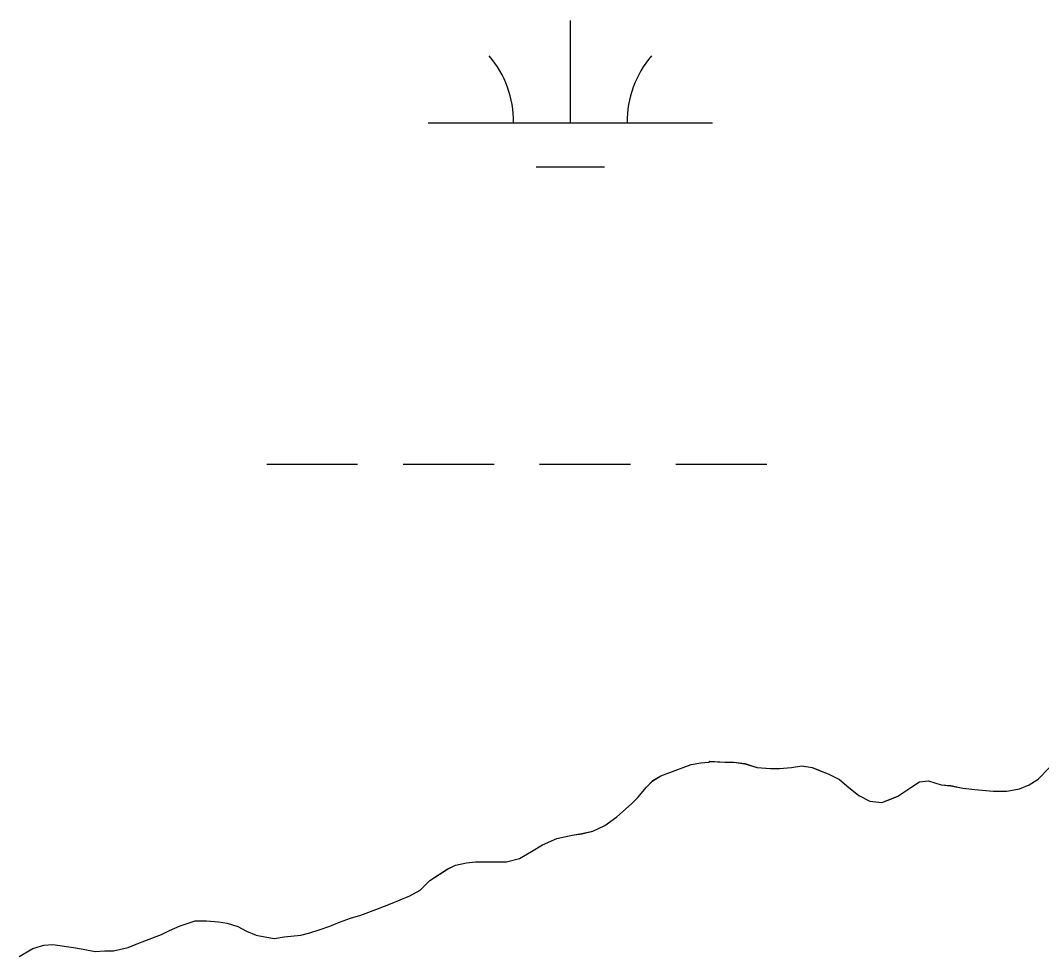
# Model space of a CAD drawing. Extents: x 3161564 to 3199464, y 849354 to 874788.
# Drawn here: x 3190513.6 to 3190872.9, y 857211.5 to 857540.7 of the extents above; entities that cross this region are included whole.
import ezdxf

# ---------------------------------------------------------------- set-up
doc = ezdxf.new("R2010")
doc.units = 0
for name, color, linetype in [('V-SITE-VEGE', 7, 'Continuous'), ('V-TOPO-SHOR', 7, 'Continuous'), ('V-WETL-SWMP', 7, 'Continuous')]:
    doc.layers.add(name, color=color, linetype=linetype)

msp = doc.modelspace()

# ---------------------------------------------------------------- linework, layer by layer
at = {"layer": 'V-SITE-VEGE'}
msp.add_lwpolyline([(3190513.11, 857211.48), (3190517.89, 857214.31), (3190521.84, 857215.44), (3190524.94, 857215.73), (3190532.26, 857214.62), (3190535.64, 857214.06), (3190539.87, 857213.23), (3190543.25, 857213.51), (3190546.35, 857213.52), (3190551.42, 857214.66), (3190554.23, 857215.79), (3190557.89, 857217.21), (3190563.24, 857219.19), (3190566.06, 857220.6), (3190569.72, 857222.3), (3190575.07, 857224), (3190579.01, 857224.01), (3190583.24, 857223.74), (3190586.34, 857223.18), (3190590, 857222.06), (3190593.11, 857220.38), (3190596.49, 857218.97), (3190599.59, 857218.42), (3190602.97, 857217.86), (3190606.35, 857218.43), (3190612.26, 857219.01), (3190615.36, 857219.86), (3190619.02, 857220.99), (3190622.4, 857222.12), (3190625.78, 857223.54), (3190629.72, 857224.95), (3190633.38, 857226.09), (3190639.57, 857228.36), (3190643.8, 857230.05), (3190650.55, 857232.88), (3190654.21, 857234.86), (3190657.58, 857238.25), (3190663.77, 857242.21), (3190666.59, 857243.62), (3190670.53, 857244.47), (3190673.63, 857244.76), (3190684.62, 857244.79), (3190689.12, 857245.92), (3190693.34, 857248.46), (3190697.28, 857250.72), (3190702.35, 857252.99), (3190707.7, 857254.13), (3190711.08, 857254.7), (3190715.02, 857255.55), (3190719.25, 857257.53), (3190723.46, 857260.64), (3190728.53, 857265.15), (3190730.78, 857267.41), (3190733.87, 857271.08), (3190736.12, 857273.34), (3190738.93, 857275.04), (3190744.84, 857277.3), (3190749.63, 857279), (3190753.01, 857279.57), (3190755.83, 857279.86), (3190756.11, 857280.14), (3190761.46, 857279.87), (3190764.56, 857279.88), (3190768.5, 857279.32), (3190772.73, 857277.92), (3190777.52, 857277.65), (3190780.62, 857277.65), (3190784.85, 857277.94), (3190788.51, 857278.51), (3190792.17, 857277.96), (3190794.99, 857276.84), (3190797.81, 857275.72), (3190801.76, 857273.75), (3190804.3, 857271.5), (3190808.53, 857268.13), (3190812.48, 857266.17), (3190816.71, 857265.61), (3190822.34, 857267.88), (3190826.84, 857270.98), (3190829.93, 857272.96), (3190833.03, 857273.25), (3190837.54, 857271.85), (3190840.92, 857271.58), (3190845.15, 857270.74), (3190849.38, 857270.18), (3190855.86, 857269.63), (3190860.65, 857269.64), (3190865.16, 857270.49), (3190868.53, 857271.91), (3190871.63, 857273.89), (3190875.57, 857277.84)], dxfattribs=at)
at = {"layer": 'V-TOPO-SHOR'}
for points in [[(3190689.12, 857245.92), (3190693.34, 857248.46), (3190697.28, 857250.72), (3190702.35, 857252.99), (3190707.7, 857254.13), (3190711.08, 857254.7), (3190715.02, 857255.55), (3190719.25, 857257.53), (3190723.46, 857260.64), (3190728.53, 857265.15), (3190730.78, 857267.41), (3190733.87, 857271.08), (3190736.12, 857273.34), (3190738.93, 857275.04), (3190744.84, 857277.3), (3190749.63, 857279), (3190753.01, 857279.57), (3190755.83, 857279.86), (3190756.11, 857280.14), (3190761.46, 857279.87), (3190764.56, 857279.88), (3190768.5, 857279.32), (3190772.73, 857277.92), (3190777.52, 857277.65), (3190780.62, 857277.65), (3190784.85, 857277.94), (3190788.51, 857278.51), (3190792.17, 857277.96), (3190794.99, 857276.84), (3190797.81, 857275.72), (3190801.76, 857273.75), (3190804.3, 857271.5), (3190808.53, 857268.13), (3190812.48, 857266.17), (3190816.71, 857265.61), (3190819.52, 857266.74), (3190822.34, 857267.88), (3190826.84, 857270.98), (3190829.93, 857272.96), (3190833.03, 857273.25), (3190837.54, 857271.85), (3190840.92, 857271.58), (3190845.15, 857270.74), (3190849.38, 857270.18), (3190855.86, 857269.63), (3190860.65, 857269.64), (3190865.16, 857270.5), (3190868.53, 857271.91), (3190871.63, 857273.89), (3190875.57, 857277.84)], [(3190513.11, 857211.48), (3190517.89, 857214.31), (3190521.84, 857215.44), (3190524.94, 857215.73), (3190532.26, 857214.62), (3190535.64, 857214.06), (3190539.87, 857213.23), (3190543.25, 857213.51), (3190546.35, 857213.52), (3190551.42, 857214.66), (3190554.23, 857215.79), (3190557.89, 857217.21), (3190563.24, 857219.19), (3190566.06, 857220.6), (3190569.72, 857222.3), (3190575.07, 857224), (3190579.01, 857224.01), (3190583.24, 857223.74), (3190586.34, 857223.18), (3190590, 857222.06), (3190593.11, 857220.38), (3190596.49, 857218.97), (3190599.59, 857218.42), (3190602.97, 857217.86), (3190606.35, 857218.43), (3190612.26, 857219.01), (3190615.36, 857219.86), (3190619.02, 857220.99), (3190622.4, 857222.12), (3190625.78, 857223.54), (3190629.72, 857224.95), (3190633.38, 857226.09), (3190639.57, 857228.36), (3190643.8, 857230.05), (3190650.55, 857232.88), (3190654.21, 857234.86), (3190657.58, 857238.25), (3190663.77, 857242.21), (3190666.59, 857243.62), (3190670.53, 857244.47), (3190673.63, 857244.76), (3190677.86, 857244.77), (3190680.96, 857244.78), (3190684.62, 857244.79), (3190689.12, 857245.92)]]:
    msp.add_lwpolyline(points, dxfattribs=at)
at = {"layer": 'V-WETL-SWMP'}
for p, q in [((3190707.06, 857504.7), (3190707.06, 857540.7)), ((3190657.06, 857504.7), (3190757.06, 857504.7)), ((3190695.06, 857489.27), (3190719.06, 857489.27)), ((3190600.21, 857384.63), (3190632.21, 857384.63)), ((3190648.21, 857384.63), (3190680.21, 857384.63)), ((3190696.21, 857384.63), (3190728.21, 857384.63)), ((3190744.21, 857384.63), (3190776.21, 857384.63)), ((3190738.93, 857275.03), (3190744.85, 857277.29)), ((3190744.85, 857277.29), (3190749.63, 857278.99)), ((3190749.63, 857278.99), (3190753.01, 857279.56)), ((3190753.01, 857279.56), (3190755.83, 857279.85)), ((3190755.83, 857279.85), (3190756.11, 857280.13)), ((3190756.11, 857280.13), (3190761.46, 857279.86)), ((3190761.46, 857279.86), (3190764.56, 857279.87)), ((3190764.56, 857279.87), (3190768.51, 857279.31)), ((3190768.51, 857279.31), (3190772.74, 857277.91)), ((3190772.74, 857277.91), (3190777.53, 857277.64)), ((3190777.53, 857277.64), (3190780.63, 857277.65)), ((3190780.63, 857277.65), (3190784.85, 857277.94)), ((3190784.85, 857277.94), (3190788.51, 857278.51)), ((3190788.51, 857278.51), (3190792.18, 857277.95)), ((3190792.18, 857277.95), (3190797.81, 857275.71)), ((3190871.63, 857273.88), (3190875.57, 857277.83)), ((3190736.12, 857273.33), (3190738.93, 857275.03)), ((3190797.81, 857275.71), (3190801.76, 857273.74)), ((3190801.76, 857273.74), (3190804.3, 857271.49)), ((3190868.54, 857271.9), (3190871.63, 857273.88)), ((3190730.78, 857267.41), (3190733.87, 857271.07)), ((3190733.87, 857271.07), (3190736.12, 857273.33)), ((3190804.3, 857271.49), (3190808.54, 857268.12)), ((3190822.34, 857267.87), (3190826.84, 857270.98)), ((3190826.84, 857270.98), (3190829.94, 857272.95)), ((3190829.94, 857272.95), (3190833.04, 857273.24)), ((3190833.04, 857273.24), (3190837.55, 857271.84)), ((3190837.55, 857271.84), (3190840.93, 857271.57)), ((3190840.93, 857271.57), (3190845.15, 857270.73)), ((3190845.15, 857270.73), (3190849.38, 857270.18)), ((3190849.38, 857270.18), (3190855.86, 857269.62)), ((3190860.65, 857269.63), (3190865.16, 857270.49)), ((3190865.16, 857270.49), (3190868.54, 857271.9)), ((3190728.53, 857265.15), (3190730.78, 857267.41)), ((3190808.54, 857268.12), (3190812.48, 857266.16)), ((3190816.71, 857265.6), (3190822.34, 857267.87)), ((3190855.86, 857269.62), (3190860.65, 857269.63)), ((3190723.47, 857260.63), (3190728.53, 857265.15)), ((3190812.48, 857266.16), (3190816.71, 857265.6)), ((3190719.25, 857257.52), (3190723.47, 857260.63)), ((3190711.08, 857254.69), (3190715.03, 857255.54)), ((3190715.03, 857255.54), (3190719.25, 857257.52)), ((3190697.29, 857250.72), (3190702.35, 857252.98)), ((3190702.35, 857252.98), (3190707.7, 857254.12)), ((3190707.7, 857254.12), (3190711.08, 857254.69)), ((3190689.13, 857245.91), (3190693.35, 857248.46)), ((3190693.35, 857248.46), (3190697.29, 857250.72)), ((3190670.53, 857244.47), (3190673.63, 857244.75)), ((3190673.63, 857244.75), (3190684.62, 857244.78)), ((3190684.62, 857244.78), (3190689.13, 857245.91)), ((3190657.59, 857238.24), (3190663.78, 857242.2)), ((3190663.78, 857242.2), (3190666.59, 857243.61)), ((3190666.59, 857243.61), (3190670.53, 857244.47)), ((3190654.21, 857234.86), (3190657.59, 857238.24)), ((3190650.56, 857232.88), (3190654.21, 857234.86)), ((3190643.8, 857230.05), (3190650.56, 857232.88)), ((3190633.38, 857226.08), (3190639.58, 857228.35)), ((3190639.58, 857228.35), (3190643.8, 857230.05)), ((3190569.72, 857222.29), (3190575.07, 857223.99)), ((3190575.07, 857223.99), (3190579.01, 857224)), ((3190579.01, 857224), (3190583.24, 857223.73)), ((3190583.24, 857223.73), (3190586.34, 857223.17)), ((3190586.34, 857223.17), (3190590, 857222.05)), ((3190622.4, 857222.12), (3190625.78, 857223.53)), ((3190625.78, 857223.53), (3190629.72, 857224.95)), ((3190629.72, 857224.95), (3190633.38, 857226.08)), ((3190563.25, 857219.18), (3190566.06, 857220.59)), ((3190566.06, 857220.59), (3190569.72, 857222.29)), ((3190590, 857222.05), (3190593.11, 857220.37)), ((3190593.11, 857220.37), (3190596.49, 857218.96)), ((3190612.27, 857219), (3190615.36, 857219.85)), ((3190615.36, 857219.85), (3190619.02, 857220.98)), ((3190619.02, 857220.98), (3190622.4, 857222.12)), ((3190554.24, 857215.78), (3190557.9, 857217.2)), ((3190557.9, 857217.2), (3190563.25, 857219.18)), ((3190596.49, 857218.96), (3190599.59, 857218.41)), ((3190599.59, 857218.41), (3190602.97, 857217.85)), ((3190602.97, 857217.85), (3190606.35, 857218.42)), ((3190606.35, 857218.42), (3190612.27, 857219)), ((3190513.11, 857211.47), (3190517.9, 857214.3)), ((3190517.9, 857214.3), (3190521.84, 857215.44)), ((3190521.84, 857215.44), (3190524.94, 857215.72)), ((3190524.94, 857215.72), (3190532.27, 857214.61)), ((3190532.27, 857214.61), (3190535.65, 857214.05)), ((3190535.65, 857214.05), (3190539.87, 857213.22)), ((3190539.87, 857213.22), (3190543.25, 857213.51)), ((3190543.25, 857213.51), (3190546.35, 857213.51)), ((3190546.35, 857213.51), (3190551.42, 857214.65)), ((3190551.42, 857214.65), (3190554.24, 857215.78))]:
    msp.add_line(p, q, dxfattribs=at)
for centre, start, end in [((3190651.82, 857505.18), 359.2282, 40.7718), ((3190762.3, 857505.18), 139.2282, 180.7718)]:
    msp.add_arc(centre, 35.25, start, end, dxfattribs=at)

doc.saveas('drawing.dxf')
